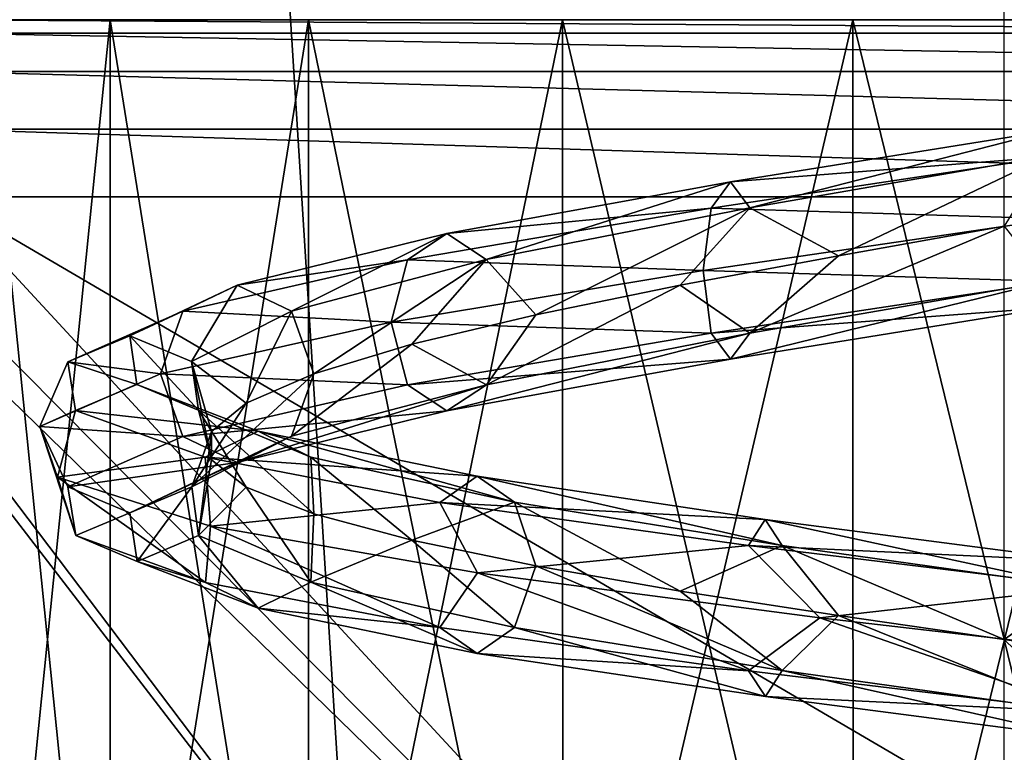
# Model space of a CAD drawing. Header units: millimetres. Extents: x -147 to 148, y -145 to 204.
# Tile 455 of 571: x 87.22 to 90, y 6.43 to 8.5. Entities that reach past the tile are written whole.
import ezdxf

# ---------------------------------------------------------------- set-up
doc = ezdxf.new("R2010")
doc.units = ezdxf.units.MM
doc.header["$LTSCALE"] = 26.699852
for name, color, linetype in [('1519', 7, 'CONTINUOUS'), ('1520', 7, 'CONTINUOUS'), ('1521', 7, 'CONTINUOUS'), ('1522', 7, 'CONTINUOUS'), ('743', 7, 'CONTINUOUS'), ('745', 7, 'CONTINUOUS'), ('760', 7, 'CONTINUOUS'), ('906', 7, 'CONTINUOUS'), ('907', 7, 'CONTINUOUS'), ('912', 7, 'CONTINUOUS')]:
    doc.layers.add(name, color=color, linetype=linetype)

msp = doc.modelspace()

# ---------------------------------------------------------------- linework, layer by layer
at = {"layer": '1519', "linetype": 'CONTINUOUS'}
for points in [[(87.8348, 7.75, 85.1501), (87.7062, 7.5344, 84.2687), (87.5315, 7.6076, 84.2967), (87.8348, 7.75, 85.1501)], [(87.8348, 7.75, 85.1501), (87.5315, 7.6076, 84.2967), (87.6816, 7.6765, 85.2385), (87.8348, 7.75, 85.1501)], [(87.988, 7.6768, 85.0616), (87.7062, 7.5344, 84.2687), (87.8348, 7.75, 85.1501), (87.988, 7.6768, 85.0616)], [(87.6816, 7.6765, 85.2385), (87.5315, 7.6076, 84.2967), (87.3569, 7.5341, 84.3248), (87.6816, 7.6765, 85.2385)], [(87.6816, 7.6765, 85.2385), (87.3569, 7.5341, 84.3248), (87.6184, 7.5, 85.275), (87.6816, 7.6765, 85.2385)], [(87.988, 7.6768, 85.0616), (87.8601, 7.4175, 84.5953), (87.7062, 7.5344, 84.2687), (87.988, 7.6768, 85.0616)], [(88.0514, 7.5, 85.025), (87.8601, 7.4175, 84.5953), (87.988, 7.6768, 85.0616), (88.0514, 7.5, 85.025)], [(87.5315, 7.6076, 84.2967), (87.5521, 7.4702, 83.3913), (87.3569, 7.5341, 84.3248), (87.5315, 7.6076, 84.2967)], [(87.7062, 7.5344, 84.2687), (87.7254, 7.397, 83.4273), (87.5315, 7.6076, 84.2967), (87.7062, 7.5344, 84.2687)], [(87.5315, 7.6076, 84.2967), (87.7254, 7.397, 83.4273), (87.5521, 7.4702, 83.3913), (87.5315, 7.6076, 84.2967)], [(87.3569, 7.5341, 84.3248), (87.3789, 7.3967, 83.3553), (87.278, 7.3512, 84.2914), (87.3569, 7.5341, 84.3248)], [(87.6184, 7.5, 85.275), (87.3569, 7.5341, 84.3248), (87.278, 7.3512, 84.2914), (87.6184, 7.5, 85.275)], [(87.3569, 7.5341, 84.3248), (87.5521, 7.4702, 83.3913), (87.3789, 7.3967, 83.3553), (87.3569, 7.5341, 84.3248)], [(87.7623, 7.3367, 84.1352), (87.7623, 7.2575, 83.6648), (87.7062, 7.5344, 84.2687), (87.7623, 7.3367, 84.1352)], [(87.7062, 7.5344, 84.2687), (87.7623, 7.2575, 83.6648), (87.7254, 7.397, 83.4273), (87.7062, 7.5344, 84.2687)], [(87.8601, 7.4175, 84.5953), (87.7623, 7.3367, 84.1352), (87.7062, 7.5344, 84.2687), (87.8601, 7.4175, 84.5953)], [(87.5521, 7.4702, 83.3913), (87.8939, 7.3379, 82.5526), (87.3789, 7.3967, 83.3553), (87.5521, 7.4702, 83.3913)], [(87.7254, 7.397, 83.4273), (88.043, 7.2647, 82.648), (87.5521, 7.4702, 83.3913), (87.7254, 7.397, 83.4273)], [(87.5521, 7.4702, 83.3913), (88.043, 7.2647, 82.648), (87.8939, 7.3379, 82.5526), (87.5521, 7.4702, 83.3913)], [(87.278, 7.3512, 84.2914), (87.3789, 7.3967, 83.3553), (87.3275, 7.208, 83.2517), (87.278, 7.3512, 84.2914)], [(87.3789, 7.3967, 83.3553), (87.7449, 7.2644, 82.4573), (87.3275, 7.208, 83.2517), (87.3789, 7.3967, 83.3553)], [(87.3789, 7.3967, 83.3553), (87.8939, 7.3379, 82.5526), (87.7449, 7.2644, 82.4573), (87.3789, 7.3967, 83.3553)], [(87.8601, 7.18, 83.2047), (88.0514, 7.1042, 82.775), (87.7254, 7.397, 83.4273), (87.8601, 7.18, 83.2047)], [(87.7254, 7.397, 83.4273), (88.0514, 7.1042, 82.775), (88.043, 7.2647, 82.648), (87.7254, 7.397, 83.4273)], [(87.7623, 7.2575, 83.6648), (87.8601, 7.18, 83.2047), (87.7254, 7.397, 83.4273), (87.7623, 7.2575, 83.6648)], [(87.8939, 7.3379, 82.5526), (88.5121, 7.2106, 81.8908), (87.7449, 7.2644, 82.4573), (87.8939, 7.3379, 82.5526)], [(88.043, 7.2647, 82.648), (88.6174, 7.1374, 82.033), (87.8939, 7.3379, 82.5526), (88.043, 7.2647, 82.648)], [(87.8939, 7.3379, 82.5526), (88.6174, 7.1374, 82.033), (88.5121, 7.2106, 81.8908), (87.8939, 7.3379, 82.5526)], [(87.3275, 7.208, 83.2517), (87.7449, 7.2644, 82.4573), (87.7599, 7.0702, 82.3048), (87.3275, 7.208, 83.2517)], [(87.7449, 7.2644, 82.4573), (88.5121, 7.2106, 81.8908), (88.4068, 7.1371, 81.7486), (87.7449, 7.2644, 82.4573)], [(87.7449, 7.2644, 82.4573), (88.4068, 7.1371, 81.7486), (87.7599, 7.0702, 82.3048), (87.7449, 7.2644, 82.4573)], [(88.0514, 7.1042, 82.775), (88.3279, 7.03, 82.3945), (88.043, 7.2647, 82.648), (88.0514, 7.1042, 82.775)], [(88.043, 7.2647, 82.648), (88.3279, 7.03, 82.3945), (88.6174, 7.1374, 82.033), (88.043, 7.2647, 82.648)], [(88.5121, 7.2106, 81.8908), (89.3255, 7.0884, 81.4925), (88.4068, 7.1371, 81.7486), (88.5121, 7.2106, 81.8908)], [(88.6174, 7.1374, 82.033), (89.3732, 7.0152, 81.6629), (88.5121, 7.2106, 81.8908), (88.6174, 7.1374, 82.033)], [(88.5121, 7.2106, 81.8908), (89.3732, 7.0152, 81.6629), (89.3255, 7.0884, 81.4925), (88.5121, 7.2106, 81.8908)], [(87.7599, 7.0702, 82.3048), (88.4068, 7.1371, 81.7486), (88.5132, 6.938, 81.5866), (87.7599, 7.0702, 82.3048)], [(88.3279, 7.03, 82.3945), (88.6775, 6.9575, 82.0797), (88.6174, 7.1374, 82.033), (88.3279, 7.03, 82.3945)], [(88.4068, 7.1371, 81.7486), (89.3255, 7.0884, 81.4925), (89.2777, 7.0149, 81.3222), (88.4068, 7.1371, 81.7486)], [(88.4068, 7.1371, 81.7486), (89.2777, 7.0149, 81.3222), (88.5132, 6.938, 81.5866), (88.4068, 7.1371, 81.7486)], [(88.6775, 6.9575, 82.0797), (89.0848, 6.8867, 81.8445), (88.6174, 7.1374, 82.033), (88.6775, 6.9575, 82.0797)], [(88.6174, 7.1374, 82.033), (89.0848, 6.8867, 81.8445), (89.3732, 7.0152, 81.6629), (88.6174, 7.1374, 82.033)], [(89.3255, 7.0884, 81.4925), (90.2274, 6.9712, 81.4102), (89.2777, 7.0149, 81.3222), (89.3255, 7.0884, 81.4925)], [(89.3732, 7.0152, 81.6629), (90.2113, 6.8979, 81.5864), (89.3255, 7.0884, 81.4925), (89.3732, 7.0152, 81.6629)], [(89.3255, 7.0884, 81.4925), (90.2113, 6.8979, 81.5864), (90.2274, 6.9712, 81.4102), (89.3255, 7.0884, 81.4925)], [(88.5132, 6.938, 81.5866), (89.2777, 7.0149, 81.3222), (89.4796, 6.8113, 81.1997), (88.5132, 6.938, 81.5866)], [(89.0848, 6.8867, 81.8445), (89.5322, 6.8175, 81.6992), (89.3732, 7.0152, 81.6629), (89.0848, 6.8867, 81.8445)], [(89.2777, 7.0149, 81.3222), (90.2274, 6.9712, 81.4102), (90.2434, 6.8977, 81.234), (89.2777, 7.0149, 81.3222)], [(89.2777, 7.0149, 81.3222), (90.2434, 6.8977, 81.234), (89.4796, 6.8113, 81.1997), (89.2777, 7.0149, 81.3222)], [(89.5322, 6.8175, 81.6992), (90, 6.75, 81.65), (89.3732, 7.0152, 81.6629), (89.5322, 6.8175, 81.6992)], [(89.3732, 7.0152, 81.6629), (90, 6.75, 81.65), (90.2113, 6.8979, 81.5864), (89.3732, 7.0152, 81.6629)], [(89.4796, 6.8113, 81.1997), (90.2434, 6.8977, 81.234), (90.5204, 6.6901, 81.1997), (89.4796, 6.8113, 81.1997)], [(90, 6.75, 81.65), (90.4678, 6.6842, 81.6992), (90.2113, 6.8979, 81.5864), (90, 6.75, 81.65)]]:
    msp.add_3dface(points, dxfattribs=at)
at = {"layer": '1520', "linetype": 'CONTINUOUS'}
for points in [[(87.6184, 7.5, 85.275), (87.278, 7.3512, 84.2914), (87.6818, 7.3232, 85.2384), (87.6184, 7.5, 85.275)], [(87.8601, 7.4175, 84.5953), (88.0514, 7.5, 85.025), (87.7065, 7.1811, 84.2686), (87.8601, 7.4175, 84.5953)], [(88.0514, 7.5, 85.025), (87.9883, 7.3235, 85.0615), (87.7065, 7.1811, 84.2686), (88.0514, 7.5, 85.025)], [(87.7623, 7.3367, 84.1352), (87.8601, 7.4175, 84.5953), (87.7065, 7.1811, 84.2686), (87.7623, 7.3367, 84.1352)], [(87.278, 7.3512, 84.2914), (87.3275, 7.208, 83.2517), (87.3792, 7.0435, 83.3554), (87.278, 7.3512, 84.2914)], [(87.6818, 7.3232, 85.2384), (87.278, 7.3512, 84.2914), (87.3571, 7.1808, 84.3248), (87.6818, 7.3232, 85.2384)], [(87.3571, 7.1808, 84.3248), (87.278, 7.3512, 84.2914), (87.3792, 7.0435, 83.3554), (87.3571, 7.1808, 84.3248)], [(87.7623, 7.3367, 84.1352), (87.7065, 7.1811, 84.2686), (87.7256, 7.0437, 83.4274), (87.7623, 7.3367, 84.1352)], [(87.7623, 7.2575, 83.6648), (87.7623, 7.3367, 84.1352), (87.7256, 7.0437, 83.4274), (87.7623, 7.2575, 83.6648)], [(87.6818, 7.3232, 85.2384), (87.3571, 7.1808, 84.3248), (87.8351, 7.25, 85.1499), (87.6818, 7.3232, 85.2384)], [(87.8351, 7.25, 85.1499), (87.5319, 7.1076, 84.2967), (87.9883, 7.3235, 85.0615), (87.8351, 7.25, 85.1499)], [(87.9883, 7.3235, 85.0615), (87.5319, 7.1076, 84.2967), (87.7065, 7.1811, 84.2686), (87.9883, 7.3235, 85.0615)], [(87.8601, 7.18, 83.2047), (87.7623, 7.2575, 83.6648), (87.7256, 7.0437, 83.4274), (87.8601, 7.18, 83.2047)], [(87.8351, 7.25, 85.1499), (87.3571, 7.1808, 84.3248), (87.5319, 7.1076, 84.2967), (87.8351, 7.25, 85.1499)], [(87.3275, 7.208, 83.2517), (87.7599, 7.0702, 82.3048), (87.7452, 6.9111, 82.4575), (87.3275, 7.208, 83.2517)], [(87.3792, 7.0435, 83.3554), (87.3275, 7.208, 83.2517), (87.7452, 6.9111, 82.4575), (87.3792, 7.0435, 83.3554)], [(87.3571, 7.1808, 84.3248), (87.3792, 7.0435, 83.3554), (87.5319, 7.1076, 84.2967), (87.3571, 7.1808, 84.3248)], [(87.5319, 7.1076, 84.2967), (87.5525, 6.9702, 83.3914), (87.7065, 7.1811, 84.2686), (87.5319, 7.1076, 84.2967)], [(87.7065, 7.1811, 84.2686), (87.5525, 6.9702, 83.3914), (87.7256, 7.0437, 83.4274), (87.7065, 7.1811, 84.2686)], [(87.8601, 7.18, 83.2047), (87.7256, 7.0437, 83.4274), (88.0432, 6.9114, 82.6482), (87.8601, 7.18, 83.2047)], [(88.0514, 7.1042, 82.775), (87.8601, 7.18, 83.2047), (88.0432, 6.9114, 82.6482), (88.0514, 7.1042, 82.775)], [(87.5319, 7.1076, 84.2967), (87.3792, 7.0435, 83.3554), (87.5525, 6.9702, 83.3914), (87.5319, 7.1076, 84.2967)], [(88.3279, 7.03, 82.3945), (88.0514, 7.1042, 82.775), (88.0432, 6.9114, 82.6482), (88.3279, 7.03, 82.3945)], [(87.7452, 6.9111, 82.4575), (87.7599, 7.0702, 82.3048), (88.407, 6.7838, 81.7489), (87.7452, 6.9111, 82.4575)], [(87.7599, 7.0702, 82.3048), (88.5132, 6.938, 81.5866), (88.407, 6.7838, 81.7489), (87.7599, 7.0702, 82.3048)], [(87.3792, 7.0435, 83.3554), (87.7452, 6.9111, 82.4575), (87.5525, 6.9702, 83.3914), (87.3792, 7.0435, 83.3554)], [(87.5525, 6.9702, 83.3914), (87.8942, 6.8379, 82.5529), (87.7256, 7.0437, 83.4274), (87.5525, 6.9702, 83.3914)], [(87.7256, 7.0437, 83.4274), (87.8942, 6.8379, 82.5529), (88.0432, 6.9114, 82.6482), (87.7256, 7.0437, 83.4274)], [(88.3279, 7.03, 82.3945), (88.0432, 6.9114, 82.6482), (88.6176, 6.7841, 82.0332), (88.3279, 7.03, 82.3945)], [(88.6775, 6.9575, 82.0797), (88.3279, 7.03, 82.3945), (88.6176, 6.7841, 82.0332), (88.6775, 6.9575, 82.0797)], [(87.5525, 6.9702, 83.3914), (87.7452, 6.9111, 82.4575), (87.8942, 6.8379, 82.5529), (87.5525, 6.9702, 83.3914)], [(88.6775, 6.9575, 82.0797), (88.6176, 6.7841, 82.0332), (89.3733, 6.6619, 81.6632), (88.6775, 6.9575, 82.0797)], [(89.0848, 6.8867, 81.8445), (88.6775, 6.9575, 82.0797), (89.3733, 6.6619, 81.6632), (89.0848, 6.8867, 81.8445)], [(88.407, 6.7838, 81.7489), (88.5132, 6.938, 81.5866), (89.2778, 6.6616, 81.3225), (88.407, 6.7838, 81.7489)], [(88.5132, 6.938, 81.5866), (89.4796, 6.8113, 81.1997), (89.2778, 6.6616, 81.3225), (88.5132, 6.938, 81.5866)], [(87.7452, 6.9111, 82.4575), (88.407, 6.7838, 81.7489), (87.8942, 6.8379, 82.5529), (87.7452, 6.9111, 82.4575)], [(87.8942, 6.8379, 82.5529), (88.5123, 6.7106, 81.8911), (88.0432, 6.9114, 82.6482), (87.8942, 6.8379, 82.5529)], [(88.0432, 6.9114, 82.6482), (88.5123, 6.7106, 81.8911), (88.6176, 6.7841, 82.0332), (88.0432, 6.9114, 82.6482)], [(89.5322, 6.8175, 81.6992), (89.0848, 6.8867, 81.8445), (89.3733, 6.6619, 81.6632), (89.5322, 6.8175, 81.6992)], [(87.8942, 6.8379, 82.5529), (88.407, 6.7838, 81.7489), (88.5123, 6.7106, 81.8911), (87.8942, 6.8379, 82.5529)], [(89.2778, 6.6616, 81.3225), (89.4796, 6.8113, 81.1997), (90.2434, 6.5444, 81.2343), (89.2778, 6.6616, 81.3225)], [(89.5322, 6.8175, 81.6992), (89.3733, 6.6619, 81.6632), (90.2112, 6.5447, 81.5867), (89.5322, 6.8175, 81.6992)], [(89.4796, 6.8113, 81.1997), (90.5204, 6.6901, 81.1997), (90.2434, 6.5444, 81.2343), (89.4796, 6.8113, 81.1997)], [(90, 6.75, 81.65), (89.5322, 6.8175, 81.6992), (90.2112, 6.5447, 81.5867), (90, 6.75, 81.65)], [(88.407, 6.7838, 81.7489), (89.2778, 6.6616, 81.3225), (88.5123, 6.7106, 81.8911), (88.407, 6.7838, 81.7489)], [(88.5123, 6.7106, 81.8911), (89.3256, 6.5884, 81.4929), (88.6176, 6.7841, 82.0332), (88.5123, 6.7106, 81.8911)], [(88.6176, 6.7841, 82.0332), (89.3256, 6.5884, 81.4929), (89.3733, 6.6619, 81.6632), (88.6176, 6.7841, 82.0332)], [(90.4678, 6.6842, 81.6992), (90, 6.75, 81.65), (90.2112, 6.5447, 81.5867), (90.4678, 6.6842, 81.6992)], [(88.5123, 6.7106, 81.8911), (89.2778, 6.6616, 81.3225), (89.3256, 6.5884, 81.4929), (88.5123, 6.7106, 81.8911)], [(89.2778, 6.6616, 81.3225), (90.2434, 6.5444, 81.2343), (89.3256, 6.5884, 81.4929), (89.2778, 6.6616, 81.3225)], [(89.3256, 6.5884, 81.4929), (90.2273, 6.4712, 81.4106), (89.3733, 6.6619, 81.6632), (89.3256, 6.5884, 81.4929)], [(89.3733, 6.6619, 81.6632), (90.2273, 6.4712, 81.4106), (90.2112, 6.5447, 81.5867), (89.3733, 6.6619, 81.6632)], [(89.3256, 6.5884, 81.4929), (90.2434, 6.5444, 81.2343), (90.2273, 6.4712, 81.4106), (89.3256, 6.5884, 81.4929)]]:
    msp.add_3dface(points, dxfattribs=at)
at = {"layer": '1521', "linetype": 'CONTINUOUS'}
for points in [[(90.1309, 8.1875, 86.3968), (89.2821, 7.9684, 86.1095), (89.2274, 8.0417, 86.2778), (90.1309, 8.1875, 86.3968)], [(90.1309, 8.1875, 86.3968), (89.2274, 8.0417, 86.2778), (90.1401, 8.114, 86.5734), (90.1309, 8.1875, 86.3968)], [(90.1216, 8.1143, 86.22), (89.2821, 7.9684, 86.1095), (90.1309, 8.1875, 86.3968), (90.1216, 8.1143, 86.22)], [(90.1401, 8.114, 86.5734), (89.2274, 8.0417, 86.2778), (89.1727, 7.9682, 86.446), (90.1401, 8.114, 86.5734)], [(90.1401, 8.114, 86.5734), (89.1727, 7.9682, 86.446), (90.1439, 7.9375, 86.6462), (90.1401, 8.114, 86.5734)], [(90.1216, 8.1143, 86.22), (89.5322, 7.8333, 86.1008), (89.2821, 7.9684, 86.1095), (90.1216, 8.1143, 86.22)], [(90, 7.9167, 86.15), (89.5322, 7.8333, 86.1008), (90.1216, 8.1143, 86.22), (90, 7.9167, 86.15)], [(89.2274, 8.0417, 86.2778), (88.5379, 7.8226, 85.7055), (88.4266, 7.8958, 85.843), (89.2274, 8.0417, 86.2778)], [(89.2274, 8.0417, 86.2778), (88.4266, 7.8958, 85.843), (89.1727, 7.9682, 86.446), (89.2274, 8.0417, 86.2778)], [(89.2821, 7.9684, 86.1095), (88.5379, 7.8226, 85.7055), (89.2274, 8.0417, 86.2778), (89.2821, 7.9684, 86.1095)], [(89.1727, 7.9682, 86.446), (88.4266, 7.8958, 85.843), (88.3153, 7.8223, 85.9805), (89.1727, 7.9682, 86.446)], [(89.1727, 7.9682, 86.446), (88.3153, 7.8223, 85.9805), (89.1502, 7.7917, 86.5154), (89.1727, 7.9682, 86.446)], [(89.2821, 7.9684, 86.1095), (88.6775, 7.6667, 85.7203), (88.5379, 7.8226, 85.7055), (89.2821, 7.9684, 86.1095)], [(89.0848, 7.75, 85.9555), (88.6775, 7.6667, 85.7203), (89.2821, 7.9684, 86.1095), (89.0848, 7.75, 85.9555)], [(89.5322, 7.8333, 86.1008), (89.0848, 7.75, 85.9555), (89.2821, 7.9684, 86.1095), (89.5322, 7.8333, 86.1008)], [(90.1439, 7.9375, 86.6462), (89.1727, 7.9682, 86.446), (89.1502, 7.7917, 86.5154), (90.1439, 7.9375, 86.6462)], [(87.988, 7.6768, 85.0616), (87.8348, 7.75, 85.1501), (88.4266, 7.8958, 85.843), (87.988, 7.6768, 85.0616)], [(88.4266, 7.8958, 85.843), (87.8348, 7.75, 85.1501), (88.3153, 7.8223, 85.9805), (88.4266, 7.8958, 85.843)], [(88.5379, 7.8226, 85.7055), (87.988, 7.6768, 85.0616), (88.4266, 7.8958, 85.843), (88.5379, 7.8226, 85.7055)], [(87.8348, 7.75, 85.1501), (87.6816, 7.6765, 85.2385), (88.3153, 7.8223, 85.9805), (87.8348, 7.75, 85.1501)], [(88.3153, 7.8223, 85.9805), (87.6816, 7.6765, 85.2385), (88.2694, 7.6458, 86.0372), (88.3153, 7.8223, 85.9805)], [(88.0514, 7.5, 85.025), (87.988, 7.6768, 85.0616), (88.5379, 7.8226, 85.7055), (88.0514, 7.5, 85.025)], [(88.3279, 7.5833, 85.4055), (88.0514, 7.5, 85.025), (88.5379, 7.8226, 85.7055), (88.3279, 7.5833, 85.4055)], [(89.1502, 7.7917, 86.5154), (88.3153, 7.8223, 85.9805), (88.2694, 7.6458, 86.0372), (89.1502, 7.7917, 86.5154)], [(88.6775, 7.6667, 85.7203), (88.3279, 7.5833, 85.4055), (88.5379, 7.8226, 85.7055), (88.6775, 7.6667, 85.7203)], [(87.6816, 7.6765, 85.2385), (87.6184, 7.5, 85.275), (88.2694, 7.6458, 86.0372), (87.6816, 7.6765, 85.2385)]]:
    msp.add_3dface(points, dxfattribs=at)
at = {"layer": '1522', "linetype": 'CONTINUOUS'}
for points in [[(90.1439, 7.9375, 86.6462), (89.1502, 7.7917, 86.5154), (90.1401, 7.7607, 86.5731), (90.1439, 7.9375, 86.6462)], [(89.5322, 7.8333, 86.1008), (90, 7.9167, 86.15), (89.2822, 7.6152, 86.1093), (89.5322, 7.8333, 86.1008)], [(90, 7.9167, 86.15), (90.1216, 7.761, 86.2198), (89.2822, 7.6152, 86.1093), (90, 7.9167, 86.15)], [(89.0848, 7.75, 85.9555), (89.5322, 7.8333, 86.1008), (89.2822, 7.6152, 86.1093), (89.0848, 7.75, 85.9555)], [(89.1502, 7.7917, 86.5154), (88.2694, 7.6458, 86.0372), (89.1728, 7.6149, 86.4458), (89.1502, 7.7917, 86.5154)], [(90.1401, 7.7607, 86.5731), (89.1502, 7.7917, 86.5154), (89.1728, 7.6149, 86.4458), (90.1401, 7.7607, 86.5731)], [(90.1401, 7.7607, 86.5731), (89.1728, 7.6149, 86.4458), (90.1308, 7.6875, 86.3964), (90.1401, 7.7607, 86.5731)], [(90.1308, 7.6875, 86.3964), (89.2275, 7.5417, 86.2775), (90.1216, 7.761, 86.2198), (90.1308, 7.6875, 86.3964)], [(90.1216, 7.761, 86.2198), (89.2275, 7.5417, 86.2775), (89.2822, 7.6152, 86.1093), (90.1216, 7.761, 86.2198)], [(88.6775, 7.6667, 85.7203), (89.0848, 7.75, 85.9555), (88.5381, 7.4693, 85.7053), (88.6775, 7.6667, 85.7203)], [(89.0848, 7.75, 85.9555), (89.2822, 7.6152, 86.1093), (88.5381, 7.4693, 85.7053), (89.0848, 7.75, 85.9555)], [(90.1308, 7.6875, 86.3964), (89.1728, 7.6149, 86.4458), (89.2275, 7.5417, 86.2775), (90.1308, 7.6875, 86.3964)], [(88.2694, 7.6458, 86.0372), (87.6184, 7.5, 85.275), (88.3154, 7.4691, 85.9802), (88.2694, 7.6458, 86.0372)], [(89.1728, 7.6149, 86.4458), (88.2694, 7.6458, 86.0372), (88.3154, 7.4691, 85.9802), (89.1728, 7.6149, 86.4458)], [(88.3279, 7.5833, 85.4055), (88.6775, 7.6667, 85.7203), (88.5381, 7.4693, 85.7053), (88.3279, 7.5833, 85.4055)], [(89.1728, 7.6149, 86.4458), (88.3154, 7.4691, 85.9802), (89.2275, 7.5417, 86.2775), (89.1728, 7.6149, 86.4458)], [(89.2275, 7.5417, 86.2775), (88.4268, 7.3958, 85.8427), (89.2822, 7.6152, 86.1093), (89.2275, 7.5417, 86.2775)], [(89.2822, 7.6152, 86.1093), (88.4268, 7.3958, 85.8427), (88.5381, 7.4693, 85.7053), (89.2822, 7.6152, 86.1093)], [(87.9883, 7.3235, 85.0615), (88.0514, 7.5, 85.025), (88.3279, 7.5833, 85.4055), (87.9883, 7.3235, 85.0615)], [(87.9883, 7.3235, 85.0615), (88.3279, 7.5833, 85.4055), (88.5381, 7.4693, 85.7053), (87.9883, 7.3235, 85.0615)], [(89.2275, 7.5417, 86.2775), (88.3154, 7.4691, 85.9802), (88.4268, 7.3958, 85.8427), (89.2275, 7.5417, 86.2775)], [(87.6184, 7.5, 85.275), (87.6818, 7.3232, 85.2384), (88.3154, 7.4691, 85.9802), (87.6184, 7.5, 85.275)], [(88.3154, 7.4691, 85.9802), (87.6818, 7.3232, 85.2384), (88.4268, 7.3958, 85.8427), (88.3154, 7.4691, 85.9802)], [(87.8351, 7.25, 85.1499), (87.9883, 7.3235, 85.0615), (88.5381, 7.4693, 85.7053), (87.8351, 7.25, 85.1499)], [(88.4268, 7.3958, 85.8427), (87.8351, 7.25, 85.1499), (88.5381, 7.4693, 85.7053), (88.4268, 7.3958, 85.8427)], [(87.6818, 7.3232, 85.2384), (87.8351, 7.25, 85.1499), (88.4268, 7.3958, 85.8427), (87.6818, 7.3232, 85.2384)]]:
    msp.add_3dface(points, dxfattribs=at)
at = {"layer": '743', "color": 7, "linetype": 'CONTINUOUS', "true_color": 0xd8d8d8}
for points in [[(90, -23.5, 93.4), (90, 23.5, 93.4), (87.0535, 23.3145, 93.4), (90, -23.5, 93.4)], [(87.0536, -23.3145, 93.4), (90, -23.5, 93.4), (87.0535, 23.3145, 93.4), (87.0536, -23.3145, 93.4)]]:
    msp.add_3dface(points, dxfattribs=at)
at = {"layer": '745', "color": 7, "linetype": 'CONTINUOUS', "true_color": 0xd8d8d8}
for points in [[(86.0483, 8.6931, 78.9), (88.4088, 3.8868, 78.9), (85.5, 3.6056, 78.9), (86.0483, 8.6931, 78.9)], [(86.1907, 8.4126, 78.9), (88.4088, 3.8868, 78.9), (86.0483, 8.6931, 78.9), (86.1907, 8.4126, 78.9)], [(89.4568, 4.1645, 78.9), (88.4088, 3.8868, 78.9), (86.1907, 8.4126, 78.9), (89.4568, 4.1645, 78.9)], [(86.4126, 8.1907, 78.9), (89.4568, 4.1645, 78.9), (86.1907, 8.4126, 78.9), (86.4126, 8.1907, 78.9)], [(90.5411, 4.1648, 78.9), (89.4568, 4.1645, 78.9), (86.4126, 8.1907, 78.9), (90.5411, 4.1648, 78.9)], [(86.6931, 8.0483, 78.9), (90.5411, 4.1648, 78.9), (86.4126, 8.1907, 78.9), (86.6931, 8.0483, 78.9)], [(87, 8, 78.9), (90.5411, 4.1648, 78.9), (86.6931, 8.0483, 78.9), (87, 8, 78.9)], [(90.5411, 4.1648, 78.9), (87, 8, 78.9), (94.5, 3.6056, 78.9), (90.5411, 4.1648, 78.9)], [(87, 8, 78.9), (93, 8, 78.9), (94.5, 3.6056, 78.9), (87, 8, 78.9)]]:
    msp.add_3dface(points, dxfattribs=at)
at = {"layer": '760', "color": 7, "linetype": 'CONTINUOUS', "true_color": 0xd8d8d8}
for points in [[(93, 8.5, 79.4), (87, 8.5, 79.4), (88.7534, 8.5, 81.1713), (93, 8.5, 79.4)], [(88.7534, 8.5, 81.1713), (87, 8.5, 79.4), (88.0359, 8.5, 81.6324), (88.7534, 8.5, 81.1713)], [(88.0359, 8.5, 81.6324), (87, 8.5, 79.4), (87.4765, 8.5, 82.2781), (88.0359, 8.5, 81.6324)], [(87.4765, 8.5, 82.2781), (87, 8.5, 79.4), (87.1215, 8.5, 83.0553), (87.4765, 8.5, 82.2781)], [(87.1215, 8.5, 84.7447), (87, 8.5, 86.9), (87.4765, 8.5, 85.5219), (87.1215, 8.5, 84.7447)], [(87.4765, 8.5, 85.5219), (87, 8.5, 86.9), (88.0359, 8.5, 86.1676), (87.4765, 8.5, 85.5219)], [(88.0359, 8.5, 86.1676), (87, 8.5, 86.9), (88.7534, 8.5, 86.6287), (88.0359, 8.5, 86.1676)], [(89.5727, 8.5, 80.9307), (93, 8.5, 79.4), (88.7534, 8.5, 81.1713), (89.5727, 8.5, 80.9307)], [(90.4273, 8.5, 80.9307), (93, 8.5, 79.4), (89.5727, 8.5, 80.9307), (90.4273, 8.5, 80.9307)]]:
    msp.add_3dface(points, dxfattribs=at)
at = {"layer": '906', "color": 7, "linetype": 'CONTINUOUS', "true_color": 0xd8d8d8}
for points in [[(87.1215, 8.5, 84.7447), (87.4765, 8.5, 85.5219), (87.1214, 5, 84.7445), (87.1215, 8.5, 84.7447)], [(87.4765, 8.5, 85.5219), (87.4762, 5, 85.5214), (87.1214, 5, 84.7445), (87.4765, 8.5, 85.5219)], [(87.4765, 8.5, 85.5219), (88.0359, 8.5, 86.1676), (87.4762, 5, 85.5214), (87.4765, 8.5, 85.5219)], [(88.0359, 8.5, 86.1676), (88.0357, 5, 86.1672), (87.4762, 5, 85.5214), (88.0359, 8.5, 86.1676)], [(88.0359, 8.5, 86.1676), (88.7534, 8.5, 86.6287), (88.0357, 5, 86.1672), (88.0359, 8.5, 86.1676)], [(88.7534, 8.5, 86.6287), (88.7544, 5, 86.629), (88.0357, 5, 86.1672), (88.7534, 8.5, 86.6287)], [(88.7534, 8.5, 86.6287), (89.5727, 8.5, 86.8693), (88.7544, 5, 86.629), (88.7534, 8.5, 86.6287)], [(89.5727, 8.5, 86.8693), (89.5735, 5, 86.8695), (88.7544, 5, 86.629), (89.5727, 8.5, 86.8693)], [(89.5727, 8.5, 86.8693), (90.4273, 8.5, 86.8693), (89.5735, 5, 86.8695), (89.5727, 8.5, 86.8693)], [(90.4273, 8.5, 86.8693), (90.4265, 5, 86.8695), (89.5735, 5, 86.8695), (90.4273, 8.5, 86.8693)]]:
    msp.add_3dface(points, dxfattribs=at)
at = {"layer": '907', "color": 7, "linetype": 'CONTINUOUS', "true_color": 0xd8d8d8}
for points in [[(87.1215, 8.5, 83.0553), (87.1214, 5, 83.0555), (87.4762, 5, 82.2786), (87.1215, 8.5, 83.0553)], [(87.4765, 8.5, 82.2781), (87.1215, 8.5, 83.0553), (87.4762, 5, 82.2786), (87.4765, 8.5, 82.2781)], [(87.4765, 8.5, 82.2781), (87.4762, 5, 82.2786), (88.0357, 5, 81.6328), (87.4765, 8.5, 82.2781)], [(88.0359, 8.5, 81.6324), (87.4765, 8.5, 82.2781), (88.0357, 5, 81.6328), (88.0359, 8.5, 81.6324)], [(88.0359, 8.5, 81.6324), (88.0357, 5, 81.6328), (88.7544, 5, 81.171), (88.0359, 8.5, 81.6324)], [(88.7534, 8.5, 81.1713), (88.0359, 8.5, 81.6324), (88.7544, 5, 81.171), (88.7534, 8.5, 81.1713)], [(89.5727, 8.5, 80.9307), (88.7534, 8.5, 81.1713), (89.5735, 5, 80.9305), (89.5727, 8.5, 80.9307)], [(88.7534, 8.5, 81.1713), (88.7544, 5, 81.171), (89.5735, 5, 80.9305), (88.7534, 8.5, 81.1713)], [(90.4273, 8.5, 80.9307), (89.5727, 8.5, 80.9307), (90.4265, 5, 80.9305), (90.4273, 8.5, 80.9307)], [(89.5727, 8.5, 80.9307), (89.5735, 5, 80.9305), (90.4265, 5, 80.9305), (89.5727, 8.5, 80.9307)]]:
    msp.add_3dface(points, dxfattribs=at)
at = {"layer": '912', "color": 7, "linetype": 'CONTINUOUS', "true_color": 0xd8d8d8}
for points in [[(87, 8.5, 79.4), (93, 8.5, 79.4), (93, 8.4621, 79.209), (87, 8.5, 79.4)], [(87, 8.4621, 79.209), (87, 8.5, 79.4), (93, 8.4621, 79.209), (87, 8.4621, 79.209)], [(87, 8.3537, 79.0466), (87, 8.4621, 79.209), (93, 8.3537, 79.0466), (87, 8.3537, 79.0466)], [(93, 8.3537, 79.0466), (87, 8.4621, 79.209), (93, 8.4621, 79.209), (93, 8.3537, 79.0466)], [(87, 8.1913, 78.9381), (87, 8.3537, 79.0466), (93, 8.1913, 78.9381), (87, 8.1913, 78.9381)], [(93, 8.1913, 78.9381), (87, 8.3537, 79.0466), (93, 8.3537, 79.0466), (93, 8.1913, 78.9381)], [(93, 8, 78.9), (87, 8, 78.9), (87, 8.1913, 78.9381), (93, 8, 78.9)], [(93, 8, 78.9), (87, 8.1913, 78.9381), (93, 8.1913, 78.9381), (93, 8, 78.9)]]:
    msp.add_3dface(points, dxfattribs=at)

doc.saveas('drawing.dxf')
